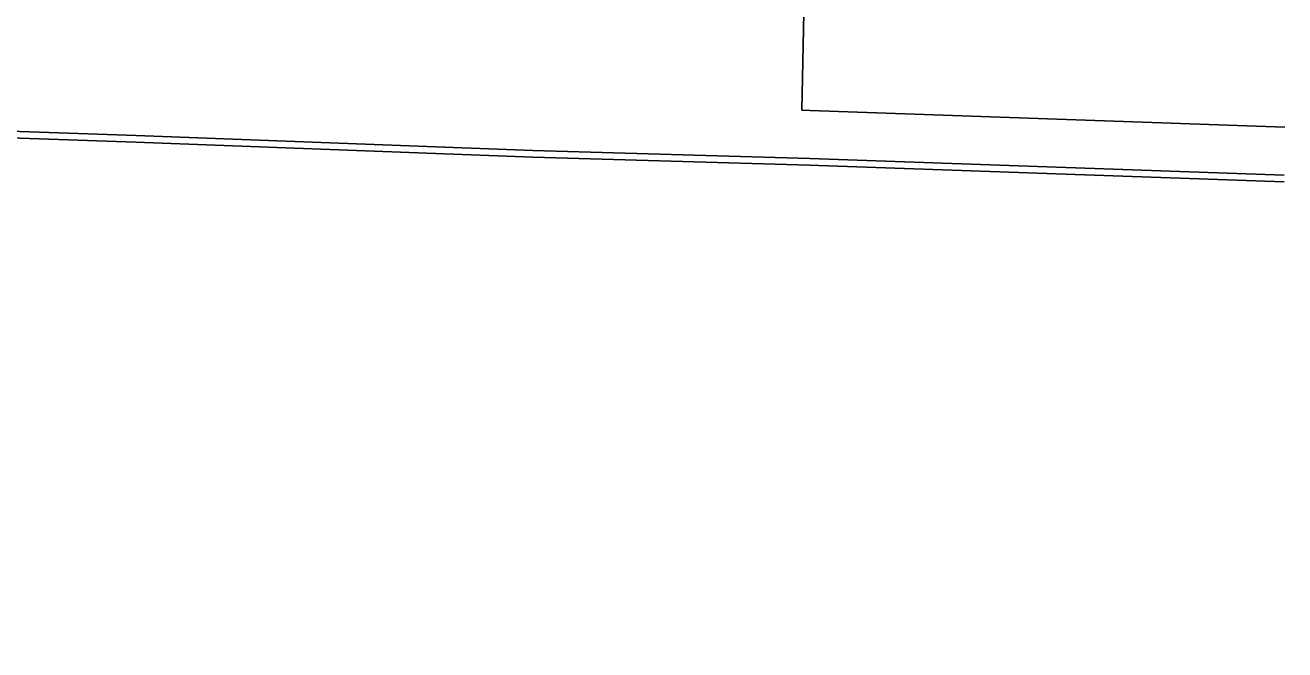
# Model space of a CAD drawing. Extents: x 1762120 to 1766775, y 709485 to 712965.
# Drawn here: x 1764253 to 1764331.6, y 711990.1 to 712029.1 of the extents above; entities that cross this region are included whole.
import ezdxf

# ---------------------------------------------------------------- set-up
doc = ezdxf.new("R2010")
doc.units = 0
doc.layers.add('Exist DTM QL2 LIDAR Elevation Point', color=7, linetype='Continuous')
doc.layers.add('PH Exist DTM Breakline', color=7, linetype='Continuous')

msp = doc.modelspace()

# ---------------------------------------------------------------- linework, layer by layer
at = {"layer": 'Exist DTM QL2 LIDAR Elevation Point'}
for p, q in [((1764260.017, 712010.092), (1764260.017, 712010.092)), ((1764270.018, 712010.092), (1764270.018, 712010.092)), ((1764280.02, 712010.092), (1764280.02, 712010.092)), ((1764290.021, 712010.092), (1764290.021, 712010.092)), ((1764300.022, 712010.092), (1764300.022, 712010.092)), ((1764260.017, 712000.091), (1764260.017, 712000.091)), ((1764270.018, 712000.091), (1764270.018, 712000.091)), ((1764280.02, 712000.091), (1764280.02, 712000.091)), ((1764260.017, 711990.09), (1764260.017, 711990.09))]:
    msp.add_line(p, q, dxfattribs=at)
at = {"layer": 'PH Exist DTM Breakline'}
msp.add_line((1764301.454, 712023.784), (1764301.65, 712032.482), dxfattribs=at)
for points in [[(1764220.449, 712023.492), (1764233.869, 712023.09), (1764259.902, 712022.214), (1764284.675, 712021.266), (1764301.958, 712020.769), (1764331.586, 712019.718)], [(1764301.454, 712023.784), (1764301.983, 712023.769), (1764331.621, 712022.717)], [(1764220.947, 712023.061), (1764233.856, 712022.674), (1764259.887, 712021.797), (1764284.661, 712020.849), (1764301.944, 712020.353), (1764331.571, 712019.301)]]:
    msp.add_lwpolyline(points, dxfattribs=at)

doc.saveas('drawing.dxf')
